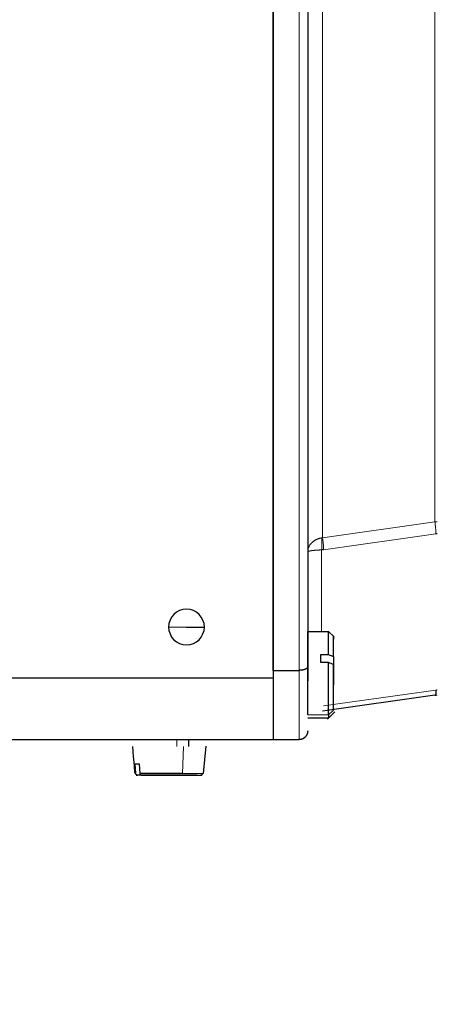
# Model space of a CAD drawing. Header units: inches. Extents: x 0 to 20790, y -12 to 14700.
# Tile 284 of 441: x 11465 to 11513, y 5995 to 6108. Entities that reach past the tile are written whole.
import ezdxf

# ---------------------------------------------------------------- set-up
doc = ezdxf.new("R2010")
doc.units = ezdxf.units.IN
doc.layers.add('1', color=7, linetype='Continuous', true_color=0xffffff)
doc.layers.add('254', color=7, linetype='Continuous', true_color=0xffffff)
doc.styles.add('latin_extended', font='simplex.shx')
doc.dimstyles.get("Standard").update_dxf_attribs({"dimtxt": 0.18, "dimasz": 0.18, "dimexe": 0.18, "dimexo": 0.0625, "dimgap": 0.09, "dimtad": 0, "dimtih": 1, "dimtoh": 1, "dimdec": 4, "dimzin": 0, "dimdsep": 46, "dimtxsty": 'Standard', "dimcen": 0.09, "dimadec": 0, "dimazin": 0, "dimtfac": 1, "dimtdec": 4, "dimtofl": 0, "dimtmove": 0, "dimatfit": 3, "dimfxl": 1, "dimtolj": 1, "dimtzin": 0, "dimarcsym": 0})

# ---------------------------------------------------------------- blocks, each defined once
blk = doc.blocks.new('_U11')
at = {"layer": '254', "color": 3, "linetype": 'Continuous', "lineweight": 13, "transparency": 16777216}
for p, q in [((10901.1, 7050.3), (12182.34, 7050.3)), ((12147.34, 6927.8), (12147.34, 4741.3)), ((10073.31, 4618.8), (12182.34, 4618.8))]:
    blk.add_line(p, q, dxfattribs=at)
at = {"layer": '254', "color": 3, "transparency": 16777216}
for points in [[(12167.76, 6927.8), (12126.92, 6927.8), (12147.34, 7050.3)], [(12126.92, 4741.3), (12167.76, 4741.3), (12147.34, 4618.8)]]:
    blk.add_solid(points, dxfattribs=at)
at = {"layer": 'Defpoints', "color": 0, "transparency": 16777216}
for p in [(10866.1, 7050.3), (10038.31, 4618.8), (12147.34, 4618.8)]:
    blk.add_point(p, dxfattribs=at)
at = {"layer": '254', "color": 2, "lineweight": 13, "transparency": 16777216, "insert": (11963.59, 5507.86), "char_height": 122.5, "attachment_point": 1, "rotation": 90, "style": 'latin_extended'}
blk.add_mtext('\\A1;2432', dxfattribs=at)

msp = doc.modelspace()

# ---------------------------------------------------------------- linework, layer by layer
at = {"layer": '1', "color": 2, "linetype": 'Continuous', "lineweight": 25}
for p, q in [((11494.31, 6148.197), (11494.31, 6032.397)), ((11494.31, 6033.297), (11494.31, 6147.297)), ((11498.31, 6146.882), (11498.31, 6033.711)), ((11513.285, 6049.064), (11513.117, 6049.045)), ((11500.143, 6047.222), (11499.92, 6047.197)), ((11484.31, 6038.297), (11486.377, 6038.297)), ((11501.36, 6037.147), (11500.707, 6037.799)), ((11500.71, 6035.117), (11500.71, 6037.73)), ((11499.81, 6035.117), (11500.71, 6035.117)), ((11500.71, 6034.189), (11499.81, 6034.189)), ((11500.71, 6028.158), (11500.71, 6034.189)), ((11501.31, 6034.892), (11501.31, 6031.629)), ((11494.31, 6033.297), (11497.31, 6033.297)), ((11498.31, 6033.711), (11498.31, 6032.067)), ((11494.31, 6032.397), (11446.31, 6032.397)), ((11494.31, 6032.397), (11494.31, 6025.297)), ((11513.006, 6030.424), (11500.032, 6028.601)), ((11500.582, 6027.669), (11501.438, 6028.524)), ((11498.31, 6027.797), (11500.71, 6027.797)), ((11500.71, 6028.158), (11500.71, 6027.797)), ((11446.31, 6025.297), (11494.31, 6025.297)), ((11484.565, 6024.497), (11484.565, 6025.297)), ((11494.31, 6025.297), (11497.31, 6025.297)), ((11486.287, 6021.379), (11486.564, 6024.547)), ((11478.454, 6021.379), (11478.363, 6022.497)), ((11478.829, 6022.497), (11478.92, 6021.379)), ((11483.855, 6021.379), (11478.92, 6021.379))]:
    msp.add_line(p, q, dxfattribs=at)
at = {"layer": '1', "color": 110, "linetype": 'Continuous', "lineweight": 13}
for p, q in [((11497.31, 6033.297), (11497.31, 6147.297)), ((11500.032, 6048.609), (11500.032, 6131.984)), ((11513.006, 6050.432), (11513.006, 6130.161)), ((11513.006, 6050.432), (11500.032, 6048.609)), ((11513.117, 6049.045), (11500.143, 6047.222)), ((11499.92, 6037.731), (11499.92, 6047.197)), ((11482.243, 6038.297), (11484.31, 6038.297)), ((11497.31, 6025.297), (11497.31, 6033.297)), ((11500.143, 6029.194), (11513.117, 6031.018)), ((11500.71, 6028.158), (11501.31, 6028.714)), ((11500.71, 6028.158), (11498.31, 6028.158)), ((11483.186, 6025.297), (11483.186, 6024.497)), ((11483.961, 6024.497), (11483.855, 6021.379)), ((11486.287, 6021.379), (11483.855, 6021.379))]:
    msp.add_line(p, q, dxfattribs=at)
at = {"layer": '1', "color": 2, "linetype": 'Continuous', "lineweight": 25}
for start, end in [(0, 180), (180, 0)]:
    msp.add_arc((11484.31, 6038.297), 2.067, start, end, dxfattribs=at)
at = {"layer": '1', "color": 110, "linetype": 'Continuous', "lineweight": 13}
for points in [[(11513.285, 6050.451), (11513.192, 6050.446), (11513.099, 6050.44), (11513.006, 6050.432)], [(11513.117, 6031.018), (11513.173, 6031.025), (11513.229, 6031.035), (11513.285, 6031.046)]]:
    msp.add_open_spline(points, degree=3, dxfattribs=at)
for points, knots in [([(11513.006, 6050.432), (11513.023, 6050.304), (11513.047, 6050.112), (11513.073, 6049.863), (11513.089, 6049.682), (11513.102, 6049.508), (11513.114, 6049.287), (11513.117, 6049.136), (11513.117, 6049.045)], [0, 0, 0, 0, 0.25, 0.375, 0.5, 0.625, 0.75, 1, 1, 1, 1]), ([(11498.31, 6046.959), (11498.31, 6046.965), (11498.31, 6046.978), (11498.31, 6046.996), (11498.311, 6047.015), (11498.312, 6047.033), (11498.313, 6047.05), (11498.314, 6047.068), (11498.316, 6047.085), (11498.317, 6047.102), (11498.319, 6047.119), (11498.321, 6047.136), (11498.324, 6047.152), (11498.326, 6047.168), (11498.329, 6047.184), (11498.331, 6047.199), (11498.334, 6047.215), (11498.337, 6047.23), (11498.34, 6047.245), (11498.343, 6047.259), (11498.346, 6047.273), (11498.35, 6047.287), (11498.353, 6047.301), (11498.357, 6047.315), (11498.36, 6047.328), (11498.364, 6047.341), (11498.368, 6047.354), (11498.371, 6047.366), (11498.375, 6047.378), (11498.379, 6047.39), (11498.383, 6047.402), (11498.387, 6047.413), (11498.391, 6047.425), (11498.395, 6047.436), (11498.398, 6047.446), (11498.402, 6047.457), (11498.419, 6047.501), (11498.453, 6047.577), (11498.508, 6047.681), (11498.57, 6047.777), (11498.635, 6047.866), (11498.693, 6047.935), (11498.742, 6047.988), (11498.782, 6048.029), (11498.827, 6048.072), (11498.877, 6048.116), (11498.936, 6048.164), (11499, 6048.212), (11499.07, 6048.26), (11499.141, 6048.304), (11499.201, 6048.338), (11499.249, 6048.364), (11499.285, 6048.382), (11499.321, 6048.399), (11499.357, 6048.415), (11499.394, 6048.431), (11499.431, 6048.447), (11499.468, 6048.461), (11499.505, 6048.475), (11499.543, 6048.488), (11499.58, 6048.501), (11499.618, 6048.513), (11499.656, 6048.524), (11499.693, 6048.535), (11499.731, 6048.545), (11499.769, 6048.554), (11499.807, 6048.562), (11499.845, 6048.57), (11499.882, 6048.577), (11499.908, 6048.582), (11499.92, 6048.584)], [0, 0, 0, 0, 0.00915, 0.018181, 0.0270929, 0.0358854, 0.0445583, 0.0531116, 0.0615449, 0.0698583, 0.0780516, 0.0861246, 0.0940774, 0.10191, 0.1096222, 0.117214, 0.1246855, 0.1320367, 0.1392675, 0.1463782, 0.1533686, 0.1602389, 0.1669892, 0.1736196, 0.1801301, 0.1865209, 0.1927921, 0.1989438, 0.2049763, 0.2108895, 0.2166837, 0.2223591, 0.2279158, 0.233354, 0.2386738, 0.2438756, 0.2489593, 0.3051513, 0.3584363, 0.4088067, 0.4562719, 0.5008575, 0.5227777, 0.5460926, 0.5708336, 0.5973725, 0.625811, 0.6585626, 0.6903111, 0.7210173, 0.750645, 0.7648266, 0.7788963, 0.7928529, 0.8066952, 0.820422, 0.8340322, 0.8475248, 0.8608987, 0.8741532, 0.8872873, 0.9003004, 0.9131918, 0.9259611, 0.9386078, 0.9511318, 0.9635329, 0.9758112, 0.9879667, 1, 1, 1, 1]), ([(11499.92, 6048.584), (11499.925, 6048.585), (11499.934, 6048.586), (11499.948, 6048.589), (11499.962, 6048.592), (11499.976, 6048.595), (11499.99, 6048.598), (11500.004, 6048.601), (11500.018, 6048.605), (11500.027, 6048.607), (11500.032, 6048.609)], [0, 0, 0, 0, 0.1236637, 0.247666, 0.3720287, 0.4967735, 0.6219219, 0.7474951, 0.8735142, 1, 1, 1, 1]), ([(11499.92, 6047.197), (11499.926, 6047.249), (11499.941, 6047.415), (11499.959, 6047.853), (11499.943, 6048.292), (11499.92, 6048.584), (11499.92, 6048.584), (11499.92, 6048.584)], [0, 0, 0, 0, 0.1428567, 0.4285701, 0.9999968, 0.9999968, 1, 1, 1, 1]), ([(11500.143, 6047.222), (11500.143, 6047.303), (11500.139, 6047.479), (11500.119, 6047.827), (11500.083, 6048.21), (11500.047, 6048.495), (11500.032, 6048.609)], [0, 0, 0, 0, 0.2222222, 0.4444444, 0.7777778, 1, 1, 1, 1]), ([(11499.92, 6047.197), (11499.914, 6047.197), (11499.901, 6047.196), (11499.881, 6047.196), (11499.862, 6047.195), (11499.843, 6047.195), (11499.823, 6047.194), (11499.804, 6047.194), (11499.784, 6047.193), (11499.764, 6047.193), (11499.745, 6047.192), (11499.725, 6047.191), (11499.705, 6047.191), (11499.685, 6047.19), (11499.666, 6047.189), (11499.646, 6047.188), (11499.626, 6047.188), (11499.606, 6047.187), (11499.586, 6047.186), (11499.566, 6047.185), (11499.546, 6047.184), (11499.527, 6047.183), (11499.507, 6047.182), (11499.487, 6047.181), (11499.467, 6047.18), (11499.447, 6047.179), (11499.428, 6047.178), (11499.408, 6047.177), (11499.388, 6047.175), (11499.369, 6047.174), (11499.349, 6047.173), (11499.329, 6047.171), (11499.31, 6047.17), (11499.291, 6047.169), (11499.271, 6047.167), (11499.252, 6047.166), (11499.233, 6047.164), (11499.214, 6047.162), (11499.195, 6047.161), (11499.176, 6047.159), (11499.157, 6047.157), (11499.139, 6047.156), (11499.12, 6047.154), (11499.102, 6047.152), (11499.084, 6047.15), (11499.066, 6047.149), (11499.048, 6047.147), (11499.03, 6047.145), (11499.012, 6047.143), (11498.995, 6047.141), (11498.977, 6047.139), (11498.96, 6047.137), (11498.943, 6047.135), (11498.926, 6047.133), (11498.909, 6047.131), (11498.893, 6047.129), (11498.876, 6047.127), (11498.86, 6047.125), (11498.844, 6047.123), (11498.828, 6047.121), (11498.813, 6047.119), (11498.797, 6047.117), (11498.782, 6047.115), (11498.767, 6047.113), (11498.753, 6047.111), (11498.738, 6047.109), (11498.723, 6047.107), (11498.704, 6047.104), (11498.681, 6047.1), (11498.655, 6047.095), (11498.629, 6047.091), (11498.603, 6047.086), (11498.578, 6047.081), (11498.554, 6047.075), (11498.53, 6047.07), (11498.507, 6047.064), (11498.485, 6047.058), (11498.464, 6047.052), (11498.444, 6047.046), (11498.425, 6047.04), (11498.41, 6047.035), (11498.399, 6047.03), (11498.391, 6047.027), (11498.383, 6047.024), (11498.375, 6047.02), (11498.367, 6047.017), (11498.359, 6047.013), (11498.352, 6047.009), (11498.345, 6047.004), (11498.338, 6047), (11498.332, 6046.995), (11498.327, 6046.991), (11498.322, 6046.986), (11498.318, 6046.981), (11498.314, 6046.975), (11498.312, 6046.97), (11498.31, 6046.964), (11498.31, 6046.961), (11498.31, 6046.959)], [0, 0, 0, 0, 0.0061541, 0.0123529, 0.0185965, 0.0248849, 0.0312183, 0.0375967, 0.0440201, 0.0504886, 0.0570021, 0.0635606, 0.0701641, 0.0768126, 0.083506, 0.0902442, 0.097027, 0.1038546, 0.1107265, 0.1176429, 0.1246034, 0.131608, 0.1386565, 0.1457487, 0.1528844, 0.1600633, 0.1672853, 0.1745502, 0.1818577, 0.1892075, 0.1965995, 0.2040333, 0.2115086, 0.2190253, 0.2265829, 0.2341813, 0.2418201, 0.249499, 0.2572177, 0.2649759, 0.2727732, 0.2806094, 0.2884841, 0.296397, 0.3043477, 0.3123359, 0.3203613, 0.3284236, 0.3365223, 0.3446572, 0.3528279, 0.3610341, 0.3692755, 0.3775517, 0.3858623, 0.3942071, 0.4025856, 0.4109977, 0.419443, 0.427921, 0.4364317, 0.4449745, 0.4535492, 0.4621556, 0.4708106, 0.4795538, 0.4883869, 0.4973102, 0.5143269, 0.5317383, 0.5495463, 0.5677523, 0.5863577, 0.6053634, 0.6247698, 0.6445773, 0.6647859, 0.685395, 0.7064038, 0.7278112, 0.7496158, 0.7603953, 0.7716624, 0.7834188, 0.7956662, 0.8084059, 0.8216394, 0.835368, 0.8495925, 0.8643141, 0.8795332, 0.8952503, 0.9114657, 0.9281791, 0.9453902, 0.9630982, 0.981302, 1, 1, 1, 1])]:
    msp.add_open_spline(points, degree=3, knots=knots, dxfattribs=at)
at = {"layer": '1', "color": 2, "linetype": 'Continuous', "lineweight": 25}
for points, degree in [([(11498.31, 6034.655), (11498.31, 6035.566), (11498.31, 6037.009), (11498.31, 6037.78), (11498.31, 6037.801), (11498.31, 6037.435)], 2), ([(11500.71, 6037.73), (11498.31, 6037.73)], 1), ([(11499.81, 6034.663), (11499.81, 6034.817), (11499.81, 6034.969), (11499.81, 6035.117)], 3), ([(11498.31, 6028.158), (11498.31, 6028.516), (11498.31, 6029.933), (11498.31, 6031.731), (11498.31, 6033.744), (11498.31, 6034.655)], 2), ([(11499.81, 6034.189), (11499.81, 6034.35), (11499.81, 6034.508), (11499.81, 6034.663)], 3), ([(11513.006, 6030.424), (11513.099, 6030.437), (11513.192, 6030.453), (11513.285, 6030.471)], 3), ([(11478.06, 6024.497), (11478.333, 6021.379)], 1), ([(11478.363, 6022.497), (11478.412, 6022.497), (11478.477, 6022.497), (11478.555, 6022.497)], 3), ([(11478.555, 6022.497), (11478.633, 6022.497), (11478.724, 6022.497), (11478.829, 6022.497)], 3), ([(11478.499, 6021.199), (11478.633, 6021.197)], 1), ([(11478.537, 6021.197), (11478.504, 6021.199)], 1), ([(11485.514, 6021.197), (11478.64, 6021.197)], 1)]:
    msp.add_open_spline(points, degree=degree, dxfattribs=at)
for points, weights in [([(11501.31, 6034.892), (11501.31, 6038.344), (11501.31, 6036.879)], [0.957499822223, 0.730173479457, 1]), ([(11501.31, 6028.714), (11501.31, 6030.18), (11501.31, 6033.964)], [1, 0.730173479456, 0.957499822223])]:
    msp.add_rational_spline(points, weights, degree=2, dxfattribs=at)
for points, knots in [([(11500.71, 6035.117), (11500.813, 6035.078), (11501.013, 6035.003), (11501.213, 6034.928), (11501.31, 6034.892)], [0, 0, 0, 0, 0.5156033, 1, 1, 1, 1]), ([(11501.31, 6033.964), (11501.213, 6034.001), (11501.013, 6034.076), (11500.813, 6034.151), (11500.71, 6034.189)], [0, 0, 0, 0, 0.4843967, 1, 1, 1, 1]), ([(11498.31, 6033.711), (11498.31, 6033.709), (11498.31, 6033.705), (11498.31, 6033.699), (11498.309, 6033.693), (11498.308, 6033.687), (11498.307, 6033.681), (11498.306, 6033.675), (11498.305, 6033.67), (11498.304, 6033.664), (11498.302, 6033.659), (11498.3, 6033.653), (11498.299, 6033.648), (11498.297, 6033.643), (11498.295, 6033.638), (11498.292, 6033.633), (11498.29, 6033.628), (11498.288, 6033.624), (11498.285, 6033.619), (11498.283, 6033.615), (11498.28, 6033.61), (11498.277, 6033.606), (11498.275, 6033.602), (11498.272, 6033.598), (11498.269, 6033.594), (11498.266, 6033.59), (11498.263, 6033.586), (11498.261, 6033.582), (11498.258, 6033.579), (11498.255, 6033.575), (11498.252, 6033.572), (11498.249, 6033.568), (11498.246, 6033.565), (11498.243, 6033.562), (11498.24, 6033.559), (11498.237, 6033.556), (11498.225, 6033.543), (11498.201, 6033.521), (11498.16, 6033.492), (11498.116, 6033.465), (11498.07, 6033.441), (11498.029, 6033.423), (11497.996, 6033.409), (11497.97, 6033.399), (11497.944, 6033.39), (11497.916, 6033.381), (11497.889, 6033.372), (11497.86, 6033.364), (11497.831, 6033.356), (11497.801, 6033.349), (11497.771, 6033.342), (11497.741, 6033.336), (11497.71, 6033.33), (11497.679, 6033.325), (11497.648, 6033.32), (11497.616, 6033.315), (11497.585, 6033.312), (11497.554, 6033.308), (11497.522, 6033.305), (11497.491, 6033.303), (11497.46, 6033.301), (11497.429, 6033.299), (11497.399, 6033.298), (11497.369, 6033.297), (11497.339, 6033.297), (11497.32, 6033.297), (11497.31, 6033.297)], [0, 0, 0, 0, 0.0097989, 0.019458, 0.0289767, 0.0383541, 0.0475895, 0.0566824, 0.0656322, 0.0744385, 0.0831007, 0.0916187, 0.099992, 0.1082204, 0.1163037, 0.1242418, 0.1320346, 0.139682, 0.147184, 0.1545407, 0.1617521, 0.1688183, 0.1757394, 0.1825157, 0.1891473, 0.1956344, 0.2019773, 0.2081762, 0.2142315, 0.2201434, 0.2259123, 0.2315386, 0.2370225, 0.2423645, 0.2475649, 0.2526241, 0.2575426, 0.3129843, 0.3659777, 0.4164708, 0.464443, 0.5099024, 0.5318744, 0.5538066, 0.57569, 0.5975107, 0.6192545, 0.6409074, 0.6624549, 0.6838827, 0.7051766, 0.7263225, 0.7473066, 0.7681155, 0.7887362, 0.8091559, 0.8293628, 0.8493453, 0.8690928, 0.8885952, 0.9078432, 0.9268283, 0.9455429, 0.9639802, 0.9821342, 1, 1, 1, 1]), ([(11513.117, 6031.018), (11513.117, 6030.936), (11513.113, 6030.787), (11513.093, 6030.583), (11513.057, 6030.456), (11513.021, 6030.426), (11513.006, 6030.424)], [0, 0, 0, 0, 0.2222222, 0.4444444, 0.7777778, 1, 1, 1, 1]), ([(11498.31, 6026.297), (11498.31, 6026.292), (11498.31, 6026.282), (11498.31, 6026.267), (11498.309, 6026.253), (11498.308, 6026.239), (11498.307, 6026.225), (11498.306, 6026.211), (11498.305, 6026.197), (11498.304, 6026.184), (11498.302, 6026.171), (11498.3, 6026.158), (11498.299, 6026.146), (11498.297, 6026.134), (11498.295, 6026.121), (11498.292, 6026.11), (11498.29, 6026.098), (11498.288, 6026.087), (11498.285, 6026.076), (11498.283, 6026.065), (11498.28, 6026.054), (11498.277, 6026.044), (11498.275, 6026.034), (11498.272, 6026.024), (11498.269, 6026.014), (11498.266, 6026.005), (11498.263, 6025.995), (11498.261, 6025.986), (11498.258, 6025.978), (11498.255, 6025.969), (11498.252, 6025.961), (11498.249, 6025.953), (11498.246, 6025.945), (11498.243, 6025.937), (11498.24, 6025.93), (11498.237, 6025.923), (11498.225, 6025.892), (11498.201, 6025.839), (11498.16, 6025.768), (11498.116, 6025.704), (11498.07, 6025.645), (11498.029, 6025.601), (11497.996, 6025.568), (11497.97, 6025.545), (11497.944, 6025.523), (11497.916, 6025.501), (11497.889, 6025.481), (11497.86, 6025.461), (11497.831, 6025.443), (11497.801, 6025.425), (11497.771, 6025.409), (11497.741, 6025.394), (11497.71, 6025.38), (11497.679, 6025.367), (11497.648, 6025.355), (11497.616, 6025.344), (11497.585, 6025.335), (11497.554, 6025.326), (11497.522, 6025.319), (11497.491, 6025.313), (11497.46, 6025.308), (11497.429, 6025.304), (11497.399, 6025.3), (11497.369, 6025.298), (11497.339, 6025.297), (11497.32, 6025.297), (11497.31, 6025.297)], [0, 0, 0, 0, 0.0097989, 0.019458, 0.0289767, 0.0383541, 0.0475895, 0.0566824, 0.0656322, 0.0744385, 0.0831008, 0.0916187, 0.099992, 0.1082204, 0.1163037, 0.1242418, 0.1320346, 0.139682, 0.147184, 0.1545407, 0.1617521, 0.1688183, 0.1757394, 0.1825157, 0.1891473, 0.1956344, 0.2019773, 0.2081762, 0.2142315, 0.2201434, 0.2259123, 0.2315386, 0.2370225, 0.2423645, 0.2475649, 0.2526241, 0.2575426, 0.3129843, 0.3659777, 0.4164708, 0.464443, 0.5099024, 0.5318744, 0.5538066, 0.57569, 0.5975107, 0.6192545, 0.6409074, 0.6624549, 0.6838827, 0.7051766, 0.7263225, 0.7473066, 0.7681155, 0.7887362, 0.8091559, 0.8293628, 0.8493453, 0.8690928, 0.8885952, 0.9078432, 0.9268283, 0.9455429, 0.9639802, 0.9821342, 1, 1, 1, 1]), ([(11478.64, 6021.197), (11478.637, 6021.197), (11478.633, 6021.197), (11478.627, 6021.197), (11478.62, 6021.198), (11478.614, 6021.198), (11478.608, 6021.199), (11478.602, 6021.201), (11478.597, 6021.202), (11478.591, 6021.203), (11478.586, 6021.205), (11478.58, 6021.207), (11478.575, 6021.209), (11478.571, 6021.211), (11478.566, 6021.213), (11478.562, 6021.215), (11478.557, 6021.217), (11478.553, 6021.219), (11478.55, 6021.221), (11478.546, 6021.223), (11478.543, 6021.226), (11478.539, 6021.228), (11478.536, 6021.23), (11478.534, 6021.232), (11478.531, 6021.234), (11478.529, 6021.236), (11478.526, 6021.238), (11478.524, 6021.239), (11478.522, 6021.241), (11478.521, 6021.243), (11478.519, 6021.244), (11478.517, 6021.245), (11478.516, 6021.247), (11478.515, 6021.248), (11478.511, 6021.252), (11478.504, 6021.259), (11478.494, 6021.271), (11478.486, 6021.283), (11478.478, 6021.296), (11478.472, 6021.309), (11478.466, 6021.323), (11478.461, 6021.337), (11478.458, 6021.351), (11478.455, 6021.365), (11478.454, 6021.374), (11478.454, 6021.379)], [0, 0, 0, 0, 0.0236378, 0.0469578, 0.0699295, 0.0925235, 0.1147114, 0.1364665, 0.157763, 0.1785769, 0.1988854, 0.2186675, 0.2379034, 0.2565751, 0.274666, 0.292161, 0.3090462, 0.3253094, 0.3409396, 0.3559269, 0.3702628, 0.3839397, 0.396951, 0.4092913, 0.4209557, 0.4319402, 0.4422416, 0.4518571, 0.4607847, 0.4690225, 0.4765693, 0.4834241, 0.4895863, 0.4950553, 0.499831, 0.5515189, 0.6032063, 0.6547462, 0.7059934, 0.7568065, 0.807051, 0.8566012, 0.9053424, 0.9531717, 1, 1, 1, 1]), ([(11478.92, 6021.379), (11478.92, 6021.377), (11478.921, 6021.372), (11478.921, 6021.365), (11478.923, 6021.357), (11478.924, 6021.35), (11478.926, 6021.343), (11478.928, 6021.335), (11478.93, 6021.328), (11478.933, 6021.321), (11478.936, 6021.313), (11478.939, 6021.306), (11478.943, 6021.299), (11478.946, 6021.292), (11478.95, 6021.286), (11478.955, 6021.279), (11478.959, 6021.273), (11478.964, 6021.266), (11478.969, 6021.26), (11478.974, 6021.255), (11478.978, 6021.25), (11478.982, 6021.247), (11478.985, 6021.244), (11478.988, 6021.241), (11478.993, 6021.237), (11478.998, 6021.233), (11479.004, 6021.229), (11479.01, 6021.225), (11479.018, 6021.22), (11479.026, 6021.216), (11479.035, 6021.211), (11479.045, 6021.207), (11479.056, 6021.204), (11479.067, 6021.201), (11479.08, 6021.198), (11479.092, 6021.197), (11479.101, 6021.197), (11479.106, 6021.197)], [0, 0, 0, 0, 0.0244745, 0.0492329, 0.0742634, 0.0995535, 0.1250891, 0.1508557, 0.1768374, 0.2030176, 0.2293788, 0.2559028, 0.2825704, 0.3093623, 0.3362581, 0.3632373, 0.390279, 0.4173622, 0.4444654, 0.4715675, 0.4986472, 0.5093681, 0.5230353, 0.5396438, 0.5591831, 0.5816351, 0.6069718, 0.6351523, 0.6661195, 0.6997976, 0.7360888, 0.7748709, 0.8159955, 0.8592866, 0.904541, 0.9515296, 1, 1, 1, 1]), ([(11479.106, 6021.197), (11479.111, 6021.197), (11479.121, 6021.197), (11479.139, 6021.197), (11479.159, 6021.197), (11479.183, 6021.197), (11479.21, 6021.197), (11479.24, 6021.197), (11479.274, 6021.197), (11479.312, 6021.197), (11479.354, 6021.197), (11479.4, 6021.197), (11479.452, 6021.197), (11479.508, 6021.197), (11479.594, 6021.197), (11479.705, 6021.197), (11479.825, 6021.197), (11479.919, 6021.197), (11480.003, 6021.197), (11480.078, 6021.197), (11480.168, 6021.197), (11480.272, 6021.197), (11480.421, 6021.197), (11480.603, 6021.197), (11480.8, 6021.197), (11480.998, 6021.197), (11481.182, 6021.197), (11481.362, 6021.197), (11481.563, 6021.197), (11481.789, 6021.197), (11482.042, 6021.197), (11482.259, 6021.197), (11482.45, 6021.197), (11482.625, 6021.197), (11482.83, 6021.197), (11483.08, 6021.197), (11483.334, 6021.197), (11483.555, 6021.197), (11483.693, 6021.197), (11483.777, 6021.197), (11483.861, 6021.197), (11483.994, 6021.197), (11484.2, 6021.197), (11484.426, 6021.197), (11484.653, 6021.197), (11484.862, 6021.197), (11485.074, 6021.197), (11485.265, 6021.197), (11485.427, 6021.197), (11485.557, 6021.197), (11485.668, 6021.197), (11485.761, 6021.197), (11485.837, 6021.197), (11485.897, 6021.197), (11485.942, 6021.197), (11485.974, 6021.197), (11486.001, 6021.197), (11486.026, 6021.197), (11486.049, 6021.197), (11486.066, 6021.197), (11486.076, 6021.197), (11486.082, 6021.197), (11486.085, 6021.197), (11486.082, 6021.197), (11486.073, 6021.197), (11486.062, 6021.197), (11486.052, 6021.197), (11486.041, 6021.197), (11486.029, 6021.197), (11486.016, 6021.197), (11486.004, 6021.197), (11485.992, 6021.197), (11485.984, 6021.197), (11485.98, 6021.197)], [0, 0, 0, 0, 0.0025743, 0.0056062, 0.0090998, 0.0130596, 0.0174907, 0.0223986, 0.0277893, 0.0336689, 0.0400441, 0.0469217, 0.0543086, 0.0622119, 0.0706385, 0.0896767, 0.106351, 0.1159463, 0.1242729, 0.1366657, 0.1422224, 0.1555063, 0.1718894, 0.1914069, 0.2140795, 0.2332424, 0.2515867, 0.2690846, 0.285715, 0.3097038, 0.3335503, 0.3572015, 0.3708191, 0.3873351, 0.4066551, 0.4286511, 0.4586735, 0.480316, 0.493995, 0.500006, 0.5060201, 0.5197003, 0.5413417, 0.5713609, 0.5948808, 0.6205736, 0.6484619, 0.6785401, 0.7024013, 0.7251237, 0.7466458, 0.7669209, 0.785916, 0.8034282, 0.8182361, 0.8303563, 0.8398108, 0.8534107, 0.8667536, 0.88182, 0.8936468, 0.9036915, 0.9159973, 0.9305037, 0.9471321, 0.9557238, 0.9637313, 0.9711636, 0.9780297, 0.9843382, 0.9900975, 0.9953156, 1, 1, 1, 1]), ([(11485.98, 6021.197), (11485.982, 6021.197), (11485.987, 6021.197), (11485.993, 6021.197), (11485.999, 6021.198), (11486.006, 6021.198), (11486.012, 6021.199), (11486.018, 6021.201), (11486.023, 6021.202), (11486.029, 6021.203), (11486.034, 6021.205), (11486.039, 6021.207), (11486.044, 6021.209), (11486.049, 6021.211), (11486.054, 6021.213), (11486.058, 6021.215), (11486.062, 6021.217), (11486.066, 6021.219), (11486.07, 6021.221), (11486.074, 6021.223), (11486.077, 6021.226), (11486.08, 6021.228), (11486.083, 6021.23), (11486.086, 6021.232), (11486.089, 6021.234), (11486.091, 6021.236), (11486.094, 6021.238), (11486.096, 6021.239), (11486.098, 6021.241), (11486.099, 6021.243), (11486.101, 6021.244), (11486.102, 6021.245), (11486.104, 6021.247), (11486.105, 6021.248), (11486.109, 6021.252), (11486.116, 6021.259), (11486.126, 6021.271), (11486.134, 6021.283), (11486.142, 6021.296), (11486.148, 6021.309), (11486.154, 6021.323), (11486.158, 6021.337), (11486.162, 6021.351), (11486.165, 6021.365), (11486.166, 6021.374), (11486.166, 6021.379)], [0, 0, 0, 0, 0.0236378, 0.0469578, 0.0699295, 0.0925235, 0.1147114, 0.1364665, 0.157763, 0.1785769, 0.1988854, 0.2186675, 0.2379034, 0.2565751, 0.274666, 0.292161, 0.3090462, 0.3253094, 0.3409396, 0.3559269, 0.3702628, 0.3839397, 0.396951, 0.4092913, 0.4209557, 0.4319402, 0.4422416, 0.4518571, 0.4607847, 0.4690225, 0.4765693, 0.4834241, 0.4895863, 0.4950553, 0.499831, 0.5515189, 0.6032063, 0.6547462, 0.7059934, 0.7568065, 0.807051, 0.8566012, 0.9053424, 0.9531717, 1, 1, 1, 1])]:
    msp.add_open_spline(points, degree=3, knots=knots, dxfattribs=at)

# ---------------------------------------------------------------- dimensions: what is measured, and where the dimension line sits
at = {"layer": '254', "color": 2, "linetype": 'Continuous', "lineweight": 13}
dim = msp.add_linear_dim(base=(12147.341658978, 4618.796493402), p1=(10866.10138985, 7050.296493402), p2=(10038.309914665, 4618.796493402), angle=90, dimstyle='Standard', override={"dimscale": 35, "dimtxt": 3.5, "dimasz": 3.5, "dimexe": 1, "dimexo": 1, "dimgap": 1.75, "dimtad": 1, "dimtih": 0, "dimtoh": 0, "dimdec": 0, "dimlfac": 1, "dimzin": 8, "dimdsep": 46, "dimlunit": 2, "dimtxsty": 'latin_extended', "dimsah": 1, "dimse1": 0, "dimse2": 0, "dimsd1": 0, "dimsd2": 0, "dimclrd": 3, "dimclre": 3, "dimclrt": 2, "dimtol": 0, "dimtm": -0.1, "dimtfac": 0.714286, "dimtdec": 3, "dimtofl": 1, "dimtmove": 0, "dimtzin": 8, "dimlwd": 13, "dimlwe": 13}, dxfattribs=at)
dim.commit()
dim.dimension.update_dxf_attribs({"geometry": '_U11', "text_midpoint": (12147.341658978, 5723.693359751), "dimtype": 160})

doc.saveas('drawing.dxf')
